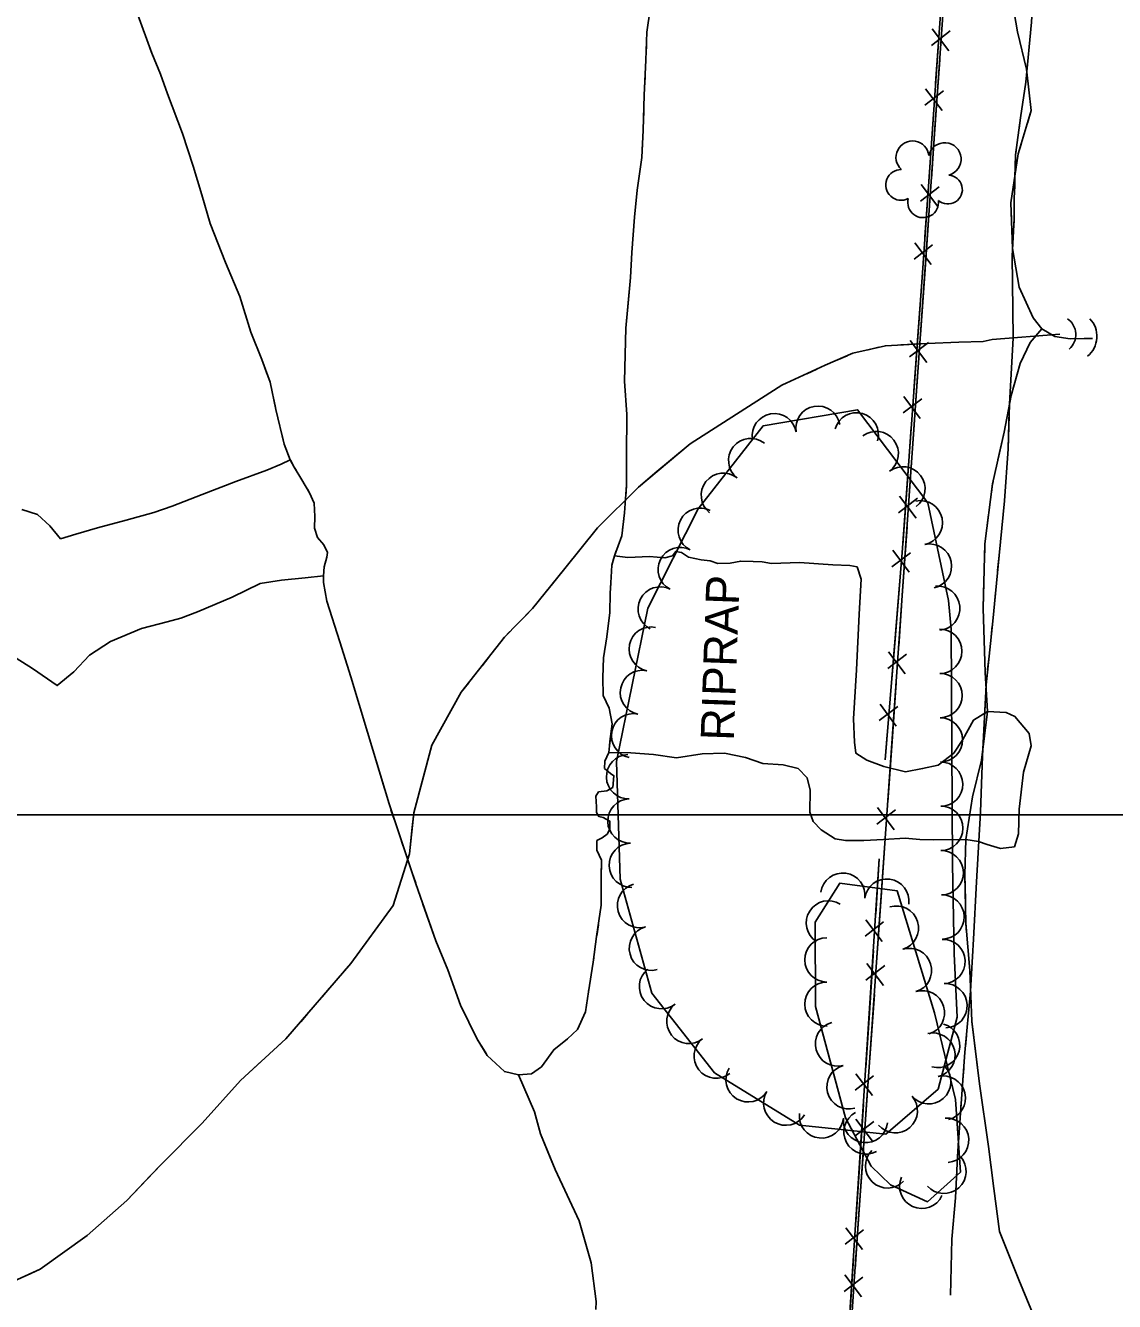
# Model space of a CAD drawing. Extents: x 353423 to 364002, y 127000 to 201942.
# Drawn here: x 361160.7 to 361357.4, y 131912.1 to 132142.6 of the extents above; entities that cross this region are included whole.
import ezdxf

# ---------------------------------------------------------------- set-up
doc = ezdxf.new("R2010")
doc.units = 0
for name, color, linetype in [('E_DTM_SlopeBottom', 7, 'Continuous'), ('E_FEN_Generic', 7, 'Continuous'), ('E_LAND_TreeLine', 7, 'Continuous'), ('E_MISCPROP', 7, 'Continuous'), ('E_STRUCT_WingWall', 7, 'Continuous')]:
    doc.layers.add(name, color=color, linetype=linetype)

msp = doc.modelspace()

# ---------------------------------------------------------------- linework, layer by layer
at = {"layer": 'E_DTM_SlopeBottom'}
for p, q in [((361327.7, 132141.57), (361324.3, 132138.97)), ((361324.44, 132141.97), (361327.45, 132137.99)), ((361326.48, 132130.73), (361323.12, 132128.16)), ((361323.26, 132131.13), (361326.23, 132127.19)), ((361322.47, 132113.84), (361325.48, 132109.85)), ((361325.73, 132113.43), (361322.33, 132110.84)), ((361324.53, 132102.94), (361321.17, 132100.37)), ((361321.31, 132103.33), (361324.28, 132099.4)), ((361323.76, 132085.3), (361320.36, 132082.71)), ((361320.5, 132085.7), (361323.51, 132081.72)), ((361322.55, 132075.15), (361319.18, 132072.58)), ((361319.33, 132075.55), (361322.29, 132071.61)), ((361321.79, 132057.17), (361318.39, 132054.57)), ((361318.53, 132057.57), (361321.54, 132053.59)), ((361320.55, 132047.34), (361317.16, 132044.82)), ((361317.34, 132047.78), (361320.26, 132043.81)), ((361319.82, 132029.04), (361316.42, 132026.44)), ((361316.56, 132029.44), (361319.57, 132025.46)), ((361318.24, 132019.58), (361314.85, 132017.05)), ((361315.03, 132020.02), (361317.95, 132016.04)), ((361317.85, 132000.91), (361314.45, 131998.31)), ((361314.59, 132001.31), (361317.6, 131997.33)), ((361315.67, 131980.68), (361312.32, 131978.09)), ((361312.45, 131981.06), (361315.44, 131977.14)), ((361312.62, 131973.18), (361315.63, 131969.2)), ((361315.88, 131972.78), (361312.48, 131970.18)), ((361313.87, 131952.88), (361310.52, 131950.29)), ((361310.65, 131953.25), (361313.64, 131949.34)), ((361313.91, 131944.65), (361310.52, 131942.05)), ((361310.66, 131945.05), (361313.66, 131941.06)), ((361312.07, 131925.07), (361308.72, 131922.49)), ((361308.85, 131925.45), (361311.84, 131921.53)), ((361311.94, 131916.52), (361308.55, 131913.91)), ((361308.68, 131916.91), (361311.71, 131912.94))]:
    msp.add_line(p, q, dxfattribs=at)
for points in [[(361233.39, 132631.68), (361261.76, 132514.55), (361280.98, 132435.84), (361295.28, 132374.03), (361307.24, 132326.67), (361320.94, 132265.93), (361331.86, 132221.31), (361327.11, 132161.24), (361322.61, 132097.07), (361319.05, 132047.36), (361315.93, 132009.93)], [(361326.98, 132153.07), (361310.37, 131915.78), (361292.44, 131643.07), (361284.2, 131508.76), (361272.71, 131335.79), (361262.78, 131168.15)], [(361326.56, 132153.39), (361325.77, 132142.09)], [(361325.77, 132142.09), (361325.07, 132132.16)], [(361325.81, 132136.37), (361325.01, 132124.94)], [(361324.61, 132125.6), (361323.82, 132114.3)], [(361325.01, 132124.94), (361324.31, 132114.88)], [(361323.82, 132114.3), (361323.13, 132104.37)], [(361323.84, 132108.24), (361323.04, 132096.81)], [(361322.67, 132097.8), (361322.61, 132097.07), (361321.86, 132086.51)], [(361323.04, 132096.81), (361322.34, 132086.75)], [(361321.86, 132086.51), (361321.15, 132076.58)], [(361321.87, 132080.11), (361321.07, 132068.67)], [(361320.67, 132070.02), (361319.86, 132058.72)], [(361321.07, 132068.67), (361320.37, 132058.62)], [(361319.86, 132058.72), (361319.15, 132048.79)], [(361319.9, 132051.98), (361319.1, 132040.54)], [(361318.62, 132042.23), (361317.68, 132030.95)], [(361319.1, 132040.54), (361318.4, 132030.49)], [(361317.68, 132030.95), (361316.86, 132021.03)], [(361317.93, 132023.84), (361317.14, 132012.41)], [(361316.31, 132014.47), (361315.93, 132009.93)], [(361317.14, 132012.41), (361316.43, 132002.36)], [(361315.97, 131995.71), (361315.17, 131984.28)], [(361314.9, 131992.04), (361306.34, 131859.88), (361300.47, 131777.52), (361296.36, 131707.7)], [(361314.9, 131992.04), (361314.26, 131982.1)], [(361315.17, 131984.28), (361314.46, 131974.23)], [(361313.83, 131975.53), (361313.1, 131964.24)], [(361314, 131967.58), (361313.2, 131956.15)], [(361313.1, 131964.24), (361312.46, 131954.3)], [(361313.2, 131956.15), (361312.49, 131946.1)], [(361312.03, 131947.73), (361311.3, 131936.43)], [(361312.03, 131939.45), (361311.23, 131928.02)], [(361311.3, 131936.43), (361310.66, 131926.5)], [(361311.23, 131928.02), (361310.53, 131917.96)], [(361310.23, 131919.93), (361309.5, 131908.63)]]:
    msp.add_lwpolyline(points, dxfattribs=at)
msp.add_arc((361346.95, 132086.74), 3.44, 310.117, 56.3565, dxfattribs=at)
msp.add_ellipse((361350.54, 132086.35), major_axis=(0.26, 4.19), ratio=0.870466, start_param=3.785288, end_param=5.639518, dxfattribs=at)
at = {"layer": 'E_FEN_Generic'}
msp.add_lwpolyline([(361327.89, 132033.54), (361327.41, 132038.71), (361323.68, 132056.38), (361310.98, 132073.18), (361293.92, 132070.25), (361282.18, 132055.3), (361273.07, 132037.35), (361267.43, 132009.63), (361268.09, 131988.42), (361273.82, 131967.79), (361285.16, 131953.43), (361300.48, 131943.95), (361316.07, 131942.32), (361325.5, 131950.49), (361328.95, 131963.45), (361328.44, 131974.88), (361328.14, 131991.12), (361327.89, 132033.54)], dxfattribs=at)
msp.add_lwpolyline([(361308.77, 131945.29), (361313.44, 131936.54), (361316.94, 131933.17), (361323.62, 131930.14), (361329.54, 131935.48), (361328.68, 131948.62), (361324.88, 131964.28), (361318.1, 131986.29), (361307.78, 131987.68), (361303.3, 131980.63), (361303.35, 131965.42)], close=True, dxfattribs=at)
for centre, radius, start, end in [((361320.88, 132118.75), 2.97, 6.373, 227.6069), ((361326.72, 132118.43), 2.97, 284.0238, 166.9971), ((361318.84, 132113.77), 2.78, 89.3439, 297.1169), ((361327.29, 132112.93), 2.61, 228.7291, 86.6617), ((361322.81, 132110.63), 2.78, 166.0209, 7.032), ((361295.94, 132068.48), 4, 9.7463, 189.731), ((361303.81, 132069.83), 4, 9.7463, 189.731), ((361310.75, 132068.62), 4, 344.1008, 164.0855), ((361291.67, 132064), 4, 51.8648, 231.8495), ((361314.35, 132065.26), 4, 307.0947, 127.0794), ((361286.73, 132057.72), 4, 51.8648, 231.8495), ((361319.17, 132058.88), 4, 307.0947, 127.0794), ((361322.31, 132052.75), 4, 281.9167, 101.9014), ((361282.56, 132051.43), 4, 63.113, 243.0977), ((361278.94, 132044.31), 4, 63.113, 243.0977), ((361323.96, 132044.93), 4, 281.9167, 101.9014), ((361275.33, 132037.18), 4, 63.113, 243.0977), ((361325.44, 132037.32), 4, 275.3559, 95.3406), ((361273.7, 132029.95), 4, 78.5015, 258.4862), ((361325.82, 132029.53), 4, 270.348, 90.3327), ((361272.11, 132022.12), 4, 78.5015, 258.4862), ((361325.87, 132021.54), 4, 270.348, 90.3327), ((361270.51, 132014.29), 4, 78.5015, 258.4862), ((361325.92, 132013.55), 4, 270.348, 90.3327), ((361269.61, 132006.89), 4, 91.7956, 271.7803), ((361325.97, 132005.56), 4, 270.348, 90.3327), ((361269.85, 131998.9), 4, 91.7956, 271.7803), ((361326.01, 131997.57), 4, 270.348, 90.3327), ((361270.1, 131990.91), 4, 91.7956, 271.7803), ((361326.08, 131989.55), 4, 271.0626, 91.0472), ((361308.31, 131985.5), 4, 352.3229, 172.3075), ((361271.59, 131983.62), 4, 105.5385, 285.5232), ((361316.24, 131984.43), 4, 352.3229, 172.3075), ((361326.23, 131981.56), 4, 271.0626, 91.0472), ((361305.7, 131980.5), 4, 57.6389, 237.6236), ((361317.98, 131979.55), 4, 287.137, 107.1217), ((361273.73, 131975.92), 4, 105.5385, 285.5232), ((361305.42, 131973.82), 4, 90.196, 270.1807), ((361320.34, 131971.91), 4, 287.137, 107.1217), ((361326.41, 131973.52), 4, 272.5468, 92.5315), ((361275.55, 131968.98), 4, 128.3011, 308.2857), ((361305.45, 131965.82), 4, 90.196, 270.1807), ((361326.76, 131965.53), 4, 272.5468, 92.5315), ((361322.69, 131964.26), 4, 287.137, 107.1217), ((361280.5, 131962.71), 4, 128.3011, 308.2857), ((361307.35, 131958.62), 4, 105.073, 285.0577), ((361325.43, 131958.37), 4, 255.0842, 75.0689), ((361285.45, 131956.44), 4, 128.3011, 308.2857), ((361324.58, 131956.62), 4, 283.6411, 103.6258), ((361309.43, 131950.89), 4, 105.073, 285.0577), ((361291.2, 131952.15), 4, 148.2493, 328.234), ((361323.83, 131951.81), 4, 220.9133, 40.8979), ((361326.47, 131948.85), 4, 283.6411, 103.6258), ((361298, 131947.94), 4, 148.2493, 328.234), ((361317.79, 131946.58), 4, 220.9133, 40.8979), ((361304.46, 131945.63), 4, 174.045, 354.0296), ((361312.5, 131942.74), 4, 118.1126, 298.0972), ((361312.4, 131944.8), 4, 174.045, 354.0296), ((361327.06, 131941.24), 4, 273.7654, 93.7501), ((361316.4, 131936.6), 4, 136.1005, 316.0852), ((361326.59, 131935.64), 4, 222.0348, 42.0195), ((361322.57, 131932.91), 4, 155.5374, 335.5221)]:
    msp.add_arc(centre, radius, start, end, dxfattribs=at)
at = {"layer": 'E_LAND_TreeLine'}
msp.add_line((360000, 132000), (364000, 132000), dxfattribs=at)
at = {"layer": 'E_MISCPROP'}
for points in [[(361160.04, 132055.17), (361162.85, 132054.26), (361165.09, 132052.18), (361167.03, 132049.87), (361169.77, 132050.71), (361173.69, 132051.84), (361178.87, 132053.2), (361183.88, 132054.59), (361187.17, 132055.75), (361192.63, 132057.88), (361198.72, 132060.21), (361204.29, 132062.26), (361206.87, 132063.35), (361208.53, 132064.14)], [(361267.05, 132046.77), (361269.47, 132046.49), (361273.4, 132046.67), (361276.15, 132046.42), (361277.54, 132046.8), (361278.15, 132047.57), (361279.19, 132047.38), (361280.46, 132046.55), (361282.74, 132046.06), (361284.33, 132045.89), (361285.73, 132045.39), (361287.99, 132045.49), (361289.88, 132045.85), (361292.09, 132045.78), (361293.72, 132045.73), (361295.43, 132045.43), (361300.49, 132045.57), (361306.49, 132045.14), (361309.58, 132045.01), (361310.87, 132044.77), (361311.64, 132042.57), (361311.28, 132036.23), (361310.78, 132026.17), (361310.26, 132017.37), (361310.39, 132013.15), (361310.66, 132011.13), (361312.63, 132009.86), (361315.69, 132008.77), (361319.63, 132007.78), (361322.7, 132008.35), (361325.52, 132008.98), (361328.38, 132011.15), (361329.96, 132013.61), (361331.9, 132017.11), (361334.45, 132018.7), (361337.83, 132018.52), (361339.4, 132017.76), (361341.98, 132014.67), (361342.34, 132012.49), (361340.94, 132007.73), (361340.16, 132001.02), (361340.02, 131996.6), (361339.29, 131994.24), (361336.81, 131993.94), (361334.37, 131994.64), (361332.79, 131995.18), (361330.55, 131995.54)], [(361214.51, 132043.2), (361211.23, 132042.79), (361206.96, 132042.42), (361203.1, 132041.78), (361198.01, 132039.3), (361191.75, 132036.68), (361188.75, 132035.52), (361186.3, 132034.88), (361181.63, 132033.64), (361176.05, 132031.34), (361172.25, 132028.86), (361169.41, 132025.86), (361166.41, 132023.35), (361161.99, 132026.45), (361159.03, 132028.29)], [(361330.55, 131995.54), (361324.66, 131995.51), (361322.19, 131995.58), (361319.57, 131995.79), (361315.63, 131995.53), (361312.08, 131995.38), (361308.82, 131995.39), (361306.9, 131995.7), (361304.4, 131997.32), (361302.98, 131998.83), (361302.33, 132000.52), (361302.44, 132004.44), (361301.88, 132006.67), (361300.22, 132008.39), (361297.56, 132009.02), (361293.85, 132009.29), (361290.75, 132010.35), (361286.93, 132011.13), (361282.91, 132011), (361278.3, 132010.3), (361274.14, 132010.88), (361270.05, 132011.21), (361266.08, 132011.29)]]:
    msp.add_lwpolyline(points, dxfattribs=at)
at = {"layer": 'E_STRUCT_WingWall'}
for points in [[(361338.83, 132153.49), (361338.68, 132148.44), (361339.85, 132141.39), (361341.45, 132134.66), (361342.35, 132127.19), (361341.67, 132124.93)], [(361342.94, 132152.86), (361342.41, 132143.16), (361341.33, 132132.33), (361340.41, 132125.86), (361340.15, 132123.97)], [(361338.68, 132148.44), (361339.85, 132141.39), (361341.45, 132134.66), (361342.35, 132127.19), (361339.99, 132119.36), (361338.64, 132110.55), (361338.98, 132102.3), (361340.15, 132095.29), (361342.66, 132089.74), (361344.23, 132087.77), (361346.62, 132086.41), (361349.36, 132085.99), (361351.91, 132086.04), (361353.38, 132086.04)], [(361217.45, 132031.24), (361215.12, 132038.58), (361214.51, 132041.98), (361214.51, 132043.2), (361214.64, 132044.78), (361215.15, 132046.56), (361215.22, 132047.39), (361214.59, 132048.75), (361213.41, 132050.08), (361212.92, 132051.81), (361212.94, 132053.86), (361212.85, 132056.32), (361211.98, 132058.14), (361210.63, 132060.48), (361209.24, 132062.82), (361208.53, 132064.14), (361207.44, 132066.97), (361205.91, 132073.24), (361204.89, 132078.12), (361203.38, 132082.22), (361201.4, 132087.17), (361199.41, 132093.62), (361196.84, 132099.75), (361194.04, 132106.81), (361192.56, 132111.96), (361191, 132117.14), (361189.09, 132123.05), (361186.34, 132130.23), (361185.06, 132133.78), (361183.5, 132137.59), (361179.64, 132148.15)], [(361273.49, 132145.53), (361272.91, 132141.33), (361272.76, 132136.28), (361272.45, 132129.98), (361272.26, 132123.63), (361272.03, 132118.71), (361271.14, 132112.8), (361270.66, 132107.97), (361270.18, 132101.55), (361269.97, 132097.04), (361269.11, 132087.91), (361268.91, 132078.35), (361269.32, 132072.32), (361269.22, 132064.93), (361269.23, 132059.62), (361268.91, 132054.58), (361268.37, 132050.41), (361267.05, 132046.77), (361266.59, 132045.12), (361266.48, 132042.95), (361266.27, 132040.03), (361266.21, 132036.56), (361265.7, 132032.15), (361265.09, 132028.36), (361264.94, 132024.82), (361265.01, 132021.56), (361266.11, 132019.27), (361266.65, 132016.45), (361266.16, 132012.45), (361266.08, 132011.29), (361265.33, 132009.68), (361265.29, 132008.39), (361266.35, 132007.48), (361266.96, 132007.08), (361266.77, 132004.96), (361265.67, 132004.36), (361264.2, 132004.16), (361263.72, 132003.38), (361263.83, 132001.45), (361263.8, 132000.45), (361264.23, 131999.73)], [(361342.41, 132143.16), (361341.33, 132132.33), (361340.41, 132125.86), (361339.51, 132119.18), (361339.28, 132110.88), (361339.28, 132107.7), (361338.89, 132100.93), (361338.93, 132096.14), (361339.08, 132086.14), (361338.38, 132074.16), (361338.16, 132066.12), (361337.51, 132056.69), (361336.52, 132046.83), (361335.37, 132034.97), (361334.17, 132023.46), (361333.53, 132010.68), (361333.16, 132000.49), (361332.44, 131987.93), (361331.9, 131977.53), (361331.38, 131968.18), (361330.37, 131957.07), (361329.61, 131947.02), (361328.99, 131938.24), (361328.67, 131930.82), (361327.97, 131923.4), (361327.73, 131913.25)], [(361183.46, 132137.69), (361182.78, 132139.57)], [(361272.85, 132139.28), (361272.79, 132137.28)], [(361194.16, 132106.5), (361194.04, 132106.81), (361192.56, 132111.96), (361191, 132117.14), (361189.09, 132123.05), (361186.34, 132130.23), (361185.06, 132133.78), (361184.98, 132133.99)], [(361272.61, 132133.29), (361272.51, 132131.29)], [(361272.37, 132127.29), (361272.31, 132125.29)], [(361272.15, 132121.3), (361272.03, 132118.71), (361271.14, 132112.8), (361270.66, 132107.97), (361270.18, 132101.55), (361269.97, 132097.04), (361269.53, 132092.43)], [(361340.52, 132121.1), (361339.99, 132119.36), (361339.96, 132119.18)], [(361339.61, 132120), (361339.51, 132119.18), (361339.47, 132118.01)], [(361339.36, 132115.23), (361339.06, 132113.25)], [(361339.36, 132114), (361339.31, 132112)], [(361338.7, 132109.28), (361338.78, 132107.28)], [(361339.28, 132108.01), (361339.28, 132107.7), (361339.18, 132106.01)], [(361204.42, 132079.4), (361203.38, 132082.22), (361201.4, 132087.17), (361199.41, 132093.62), (361196.84, 132099.75), (361194.16, 132106.5)], [(361338.94, 132103.29), (361338.98, 132102.3), (361340.15, 132095.29), (361342.66, 132089.74), (361344.23, 132087.77), (361346.62, 132086.41), (361349.36, 132085.99), (361351.91, 132086.04), (361353.38, 132086.04)], [(361338.96, 132102.01), (361338.89, 132100.93), (361338.93, 132096.14), (361339.08, 132086.14), (361338.38, 132074.16), (361338.35, 132073.06)], [(361269.53, 132092.43), (361269.11, 132087.91), (361268.91, 132078.35), (361269.32, 132072.32), (361269.22, 132064.93), (361269.22, 132063.47)], [(361152.33, 131912.96), (361163.33, 131917.94), (361171.83, 131924.02), (361179.01, 131930.37), (361185.15, 131936.82), (361192.63, 131944.3), (361199.51, 131952.03), (361207.72, 131959.55), (361219.48, 131973.18), (361227.12, 131983.66), (361230.03, 131992.98), (361230.81, 132000.35), (361234.07, 132012.57), (361239.39, 132022.14), (361247.19, 132032.1), (361252.27, 132037.27), (361258.1, 132044.48), (361263.99, 132051.84), (361271.42, 132059.21), (361280.74, 132067.02), (361289.1, 132072.34), (361297.31, 132077.6), (361305.15, 132081.23), (361310.1, 132083.38), (361316, 132084.72), (361323.54, 132085.12), (361329.23, 132085.36), (361333.65, 132085.49), (361335.27, 132085.84), (361347.51, 132086.8)], [(361318.78, 132084.87), (361323.54, 132085.12), (361329.23, 132085.36), (361333.65, 132085.49), (361335.27, 132085.84), (361347.51, 132086.8)], [(361343.68, 131907.28), (361340.1, 131916.04), (361336.6, 131924.79), (361335.61, 131932.51), (361334.63, 131940.1), (361333, 131951.43), (361331.58, 131962.75), (361331.23, 131971.87), (361330.52, 131980.42), (361330.36, 131989.15), (361330.55, 131995.54), (361331.74, 132003.28), (361333.36, 132009.88), (361334.45, 132018.7), (361334.04, 132025.73), (361333.63, 132037.32), (361333.97, 132048.97), (361335.34, 132059.79), (361337.46, 132069.13), (361338.7, 132075.74), (361340.33, 132081.54), (361342.16, 132085.29), (361344.23, 132087.77)], [(361336.32, 132064.1), (361337.46, 132069.13), (361338.7, 132075.74), (361340.33, 132081.54), (361342.16, 132085.29), (361344.23, 132087.77)], [(361312.89, 132084.01), (361314.83, 132084.45)], [(361307.24, 132082.14), (361309.07, 132082.93)], [(361301.79, 132079.67), (361303.6, 132080.51)], [(361274.38, 132061.69), (361280.74, 132067.02), (361289.1, 132072.34), (361297.31, 132077.6), (361298.17, 132078)], [(361205.84, 132073.58), (361205.43, 132075.54)], [(361338.35, 132073.06), (361338.16, 132066.12), (361337.51, 132056.69), (361336.52, 132046.83), (361336.26, 132044.12)], [(361207.25, 132067.75), (361206.78, 132069.69)], [(361209.58, 132062.25), (361209.24, 132062.82), (361208.61, 132063.99)], [(361254.87, 132040.48), (361258.1, 132044.48), (361263.99, 132051.84), (361271.42, 132059.21), (361274.38, 132061.69)], [(361217.45, 132031.24), (361215.12, 132038.58), (361214.51, 132041.98), (361214.51, 132043.2), (361214.64, 132044.78), (361215.15, 132046.56), (361215.22, 132047.39), (361214.59, 132048.75), (361213.41, 132050.08), (361212.92, 132051.81), (361212.94, 132053.86), (361212.85, 132056.32), (361211.98, 132058.14), (361211.61, 132058.8)], [(361269.22, 132059.47), (361269.1, 132057.47)], [(361335.14, 132058.22), (361335.34, 132059.79), (361335.43, 132060.2)], [(361334.39, 132052.27), (361334.64, 132054.25)], [(361268.77, 132053.49), (361268.51, 132051.5)], [(361267.38, 132047.69), (361267.05, 132046.77), (361266.77, 132045.78)], [(361333.89, 132046.29), (361333.95, 132048.29)], [(361333.79, 132013.36), (361334.45, 132018.7), (361334.04, 132025.73), (361333.63, 132037.32), (361333.78, 132042.3)], [(361266.4, 132041.82), (361266.27, 132040.03), (361266.21, 132036.56), (361265.7, 132032.15), (361265.09, 132028.36), (361264.94, 132024.82), (361265.01, 132021.56), (361266.11, 132019.27), (361266.65, 132016.45), (361266.26, 132013.23)], [(361335.87, 132040.13), (361335.68, 132038.14)], [(361250.98, 132035.95), (361252.27, 132037.27), (361252.36, 132037.38)], [(361246.83, 132031.65), (361247.19, 132032.1), (361248.18, 132033.11)], [(361335.29, 132034.15), (361335.08, 132032.16)], [(361264.23, 131999.73), (361265.02, 131999.54), (361266.22, 131998.87), (361266.26, 131997.45), (361265.77, 131996.55), (361264.83, 131995.86), (361263.9, 131995.35), (361263.89, 131993.64), (361264.75, 131991.85), (361264.67, 131988.89), (361264.68, 131983.67), (361263.84, 131978.01), (361263.2, 131973.39), (361262.38, 131968.02), (361261.85, 131964.45), (361260.38, 131961.27), (361258.57, 131959.53), (361256.09, 131957.6), (361253.87, 131954.53), (361252.08, 131953.24), (361249.73, 131953.06), (361247.2, 131953.64), (361244.11, 131956.53), (361242.28, 131959.51), (361239.28, 131965.62), (361237, 131971.99), (361234.82, 131977.24), (361231.2, 131987.58), (361226.36, 132001.98), (361222.44, 132014.92), (361219.44, 132024.96), (361217.45, 132031.24)], [(361225.52, 132004.75), (361222.44, 132014.92), (361219.44, 132024.96), (361217.45, 132031.24)], [(361243.15, 132026.94), (361244.37, 132028.51)], [(361334.66, 132028.17), (361334.46, 132026.18)], [(361230.47, 131997.17), (361230.81, 132000.35), (361234.07, 132012.57), (361239.39, 132022.14), (361240.69, 132023.8)], [(361334.11, 132022.19), (361333.53, 132010.68), (361333.16, 132000.49), (361332.74, 131993.17)], [(361266.26, 132013.23), (361266.16, 132012.45), (361266.08, 132011.29), (361265.33, 132009.68), (361265.29, 132008.39), (361266.35, 132007.48), (361266.96, 132007.08), (361266.77, 132004.96), (361265.67, 132004.36), (361264.2, 132004.16), (361263.72, 132003.38), (361263.83, 132001.45), (361263.8, 132000.45), (361264.23, 131999.73), (361265.02, 131999.54), (361266.22, 131998.87), (361266.26, 131997.45), (361265.77, 131996.55), (361264.83, 131995.86), (361263.9, 131995.35), (361263.89, 131993.64), (361264.75, 131991.85), (361264.7, 131990.12)], [(361330.44, 131984.67), (361330.36, 131989.15), (361330.55, 131995.54), (361331.74, 132003.28), (361333.36, 132009.88), (361333.79, 132013.36)], [(361227.35, 131999.04), (361226.71, 132000.93)], [(361218.21, 131971.7), (361219.48, 131973.18), (361227.12, 131983.66), (361230.03, 131992.98), (361230.47, 131997.17)], [(361229.26, 131993.35), (361228.62, 131995.24)], [(361332.74, 131993.17), (361332.44, 131987.93), (361331.9, 131977.53), (361331.38, 131968.18), (361331.02, 131964.18)], [(361231.17, 131987.66), (361230.54, 131989.56)], [(361264.67, 131986.12), (361264.68, 131984.12)], [(361243.69, 131957.21), (361242.28, 131959.51), (361239.28, 131965.62), (361237, 131971.99), (361234.82, 131977.24), (361232.49, 131983.89)], [(361264.16, 131980.15), (361263.87, 131978.18)], [(361330.66, 131978.68), (361330.52, 131980.42), (361330.51, 131980.68)], [(361263.32, 131974.21), (361263.2, 131973.39), (361263.03, 131972.24)], [(361331.16, 131972.7), (361330.99, 131974.7)], [(361214.3, 131967.17), (361215.6, 131968.68)], [(361331.43, 131966.71), (361331.35, 131968.71)], [(361262.41, 131968.28), (361262.38, 131968.02), (361261.85, 131964.45), (361260.38, 131961.27), (361258.57, 131959.53), (361256.09, 131957.6), (361253.87, 131954.53), (361252.08, 131953.24), (361249.73, 131953.06), (361247.2, 131953.64), (361244.11, 131956.53), (361243.69, 131957.21)], [(361210.4, 131962.65), (361211.7, 131964.16)], [(361335.42, 131933.97), (361334.63, 131940.1), (361333, 131951.43), (361331.59, 131962.71)], [(361206.33, 131958.27), (361207.72, 131959.55), (361207.79, 131959.63)], [(361330.65, 131960.19), (361330.47, 131958.2)], [(361183.28, 131934.85), (361185.15, 131936.82), (361192.63, 131944.3), (361199.51, 131952.03), (361203.39, 131955.58)], [(361263.74, 131912.12), (361262.86, 131919.12), (361260.7, 131926.71), (361256.38, 131935.99), (361253.69, 131942.42), (361252.64, 131946.38), (361249.73, 131953.06)], [(361255.47, 131938.15), (361253.69, 131942.42), (361252.64, 131946.38), (361249.73, 131953.06)], [(361330.16, 131954.2), (361330.01, 131952.21)], [(361329.71, 131948.21), (361329.61, 131947.02), (361329.56, 131946.22)], [(361329.28, 131942.22), (361328.99, 131938.24), (361328.67, 131930.82), (361327.97, 131923.4), (361327.73, 131913.25)], [(361263.72, 131910.65), (361263.74, 131912.12), (361262.86, 131919.12), (361260.7, 131926.71), (361256.38, 131935.99), (361255.47, 131938.15)], [(361160.89, 131916.84), (361163.33, 131917.94), (361171.83, 131924.02), (361179.01, 131930.37), (361183.28, 131934.85)], [(361344, 131906.49), (361343.68, 131907.28), (361340.1, 131916.04), (361336.6, 131924.79), (361335.61, 131932.51), (361335.42, 131933.97)]]:
    msp.add_lwpolyline(points, dxfattribs=at)

# ---------------------------------------------------------------- texts
at = {"layer": 'E_MISCPROP'}
msp.add_text('RIPRAP', height=6, rotation=87.9491, dxfattribs=at).set_placement((361288.62, 132013.33))

doc.saveas('drawing.dxf')
